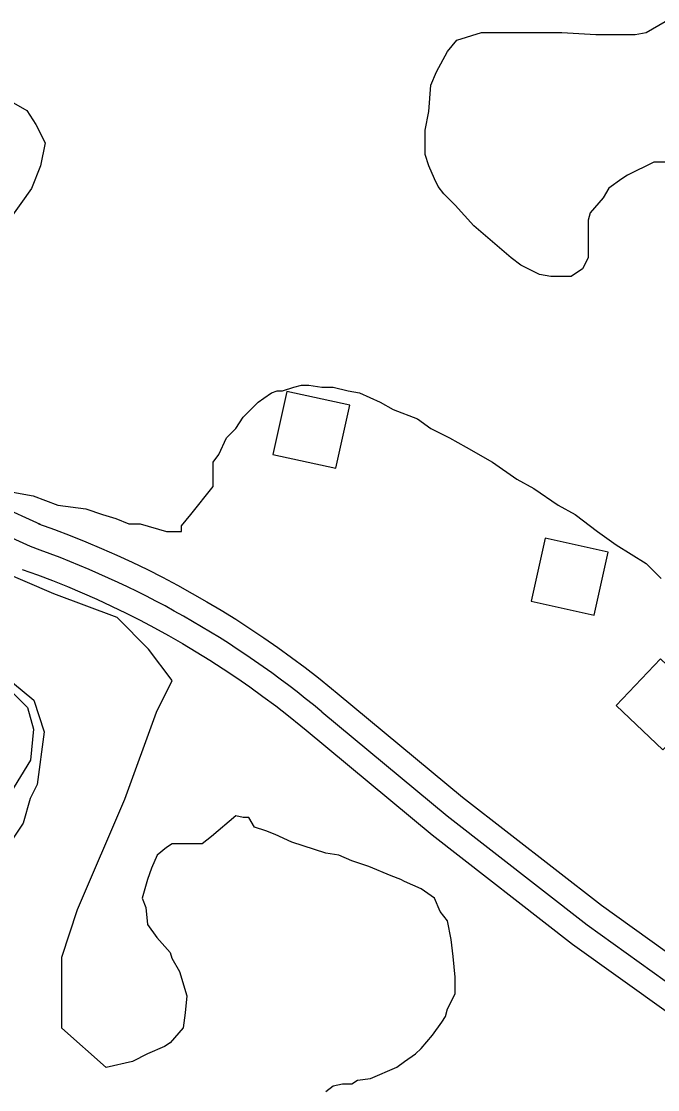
# Model space of a CAD drawing. Extents: x 3245246 to 3283090, y 806824 to 832173.
# Drawn here: x 3262000 to 3262395, y 827159 to 827822 of the extents above; entities that cross this region are included whole.
import ezdxf

# ---------------------------------------------------------------- set-up
doc = ezdxf.new("R2010")
doc.units = 0
for name, color, linetype in [('V-BLDG-OTLN', 7, 'Continuous'), ('V-ROAD-CNTR', 7, 'Continuous'), ('V-SITE-VEGE', 7, 'Continuous'), ('V-TOPO-SHOR', 7, 'Continuous')]:
    doc.layers.add(name, color=color, linetype=linetype)

msp = doc.modelspace()

# ---------------------------------------------------------------- linework, layer by layer
at = {"layer": 'V-BLDG-OTLN'}
for points in [[(3262155.89, 827553.55), (3262194.96, 827544.97), (3262203.53, 827584.04), (3262164.46, 827592.62)], [(3262316.25, 827462.44), (3262355.32, 827453.87), (3262363.89, 827492.94), (3262324.82, 827501.51)], [(3262368.88, 827397.79), (3262397.83, 827370.19), (3262425.43, 827399.15), (3262396.47, 827426.75)]]:
    msp.add_lwpolyline(points, close=True, dxfattribs=at)
at = {"layer": 'V-ROAD-CNTR'}
for points in [[(3262011.49, 827509.99), (3261884.04, 827567.88)], [(3262005.29, 827496.33), (3261877.78, 827554.25)], [(3262010.33, 827510.46), (3262020.15, 827506.95), (3262029.96, 827503.2), (3262039.62, 827499.31), (3262049.35, 827495.26), (3262058.98, 827491), (3262068.41, 827486.61), (3262077.89, 827482.08), (3262087.29, 827477.32), (3262096.52, 827472.43), (3262105.76, 827467.35), (3262114.79, 827462.15), (3262123.81, 827456.83), (3262132.79, 827451.25), (3262141.57, 827445.57), (3262150.25, 827439.74), (3262158.86, 827433.79), (3262167.4, 827427.61), (3262175.79, 827421.36), (3262184.1, 827414.88), (3262192.21, 827408.37), (3262195.67, 827405.51), (3262273.48, 827340.93), (3262359.82, 827273.82), (3262448.35, 827210.38)], [(3262000.25, 827482.2), (3262009.75, 827478.82), (3262018.99, 827475.28), (3262028.26, 827471.54), (3262037.51, 827467.7), (3262046.58, 827463.68), (3262055.62, 827459.48), (3262064.64, 827455.16), (3262073.49, 827450.68), (3262082.27, 827446.03), (3262091.05, 827441.2), (3262099.69, 827436.23), (3262108.27, 827431.17), (3262116.72, 827425.92), (3262125.05, 827420.53), (3262133.36, 827414.94), (3262141.55, 827409.29), (3262149.65, 827403.43), (3262157.6, 827397.5), (3262165.48, 827391.35), (3262173.27, 827385.1), (3262176.55, 827382.39), (3262254.69, 827317.54), (3262341.87, 827249.78), (3262431.19, 827185.77)], [(3262186.11, 827393.95), (3262264.08, 827329.24), (3262350.85, 827261.8), (3262439.77, 827198.08)]]:
    msp.add_lwpolyline(points, dxfattribs=at)
msp.add_arc((3261811.57, 826943.33), 585.95, 50.26789, 70.69448, dxfattribs=at)
at = {"layer": 'V-SITE-VEGE'}
for points in [[(3262400.43, 827734.92), (3262392.29, 827734.92), (3262376, 827726.78), (3262372.51, 827724.45), (3262364.36, 827718.64), (3262360.87, 827712.82), (3262352.72, 827703.51), (3262351.56, 827698.85), (3262351.55, 827675.58), (3262348.06, 827668.6), (3262341.08, 827663.95), (3262328.28, 827663.95), (3262321.3, 827665.11), (3262309.66, 827670.94), (3262303.85, 827675.59), (3262280.58, 827695.38), (3262268.94, 827708.18), (3262261.96, 827715.16), (3262258.47, 827719.81), (3262256.14, 827724.47), (3262252.65, 827732.61), (3262250.33, 827739.6), (3262250.33, 827754.72), (3262252.66, 827766.36), (3262253.82, 827782.65), (3262257.32, 827790.8), (3262264.3, 827803.59), (3262270.12, 827810.57), (3262285.25, 827815.23), (3262335.28, 827815.22), (3262356.23, 827814.05), (3262380.67, 827814.05), (3262387.65, 827815.21), (3262399.28, 827822.19)], [(3261983.09, 827778.24), (3262003.03, 827766.84), (3262008.72, 827758.3), (3262014.42, 827746.9), (3262011.57, 827732.66), (3262005.88, 827718.41), (3261991.63, 827698.47)], [(3261994.3, 827530.18), (3262007.1, 827527.85), (3262022.22, 827522.03), (3262039.68, 827519.7), (3262050.15, 827516.21), (3262058.3, 827513.88), (3262066.44, 827510.39), (3262073.42, 827510.39), (3262089.71, 827505.73), (3262099.02, 827505.73), (3262099.02, 827509.22), (3262104.84, 827516.2), (3262118.81, 827533.65), (3262118.81, 827548.78), (3262122.3, 827553.44), (3262126.96, 827563.91), (3262132.78, 827569.72), (3262137.43, 827576.7), (3262146.74, 827586.01), (3262150.23, 827588.34), (3262154.89, 827591.83), (3262158.38, 827592.99), (3262161.87, 827592.99), (3262168.85, 827595.32), (3262173.51, 827596.48), (3262178.16, 827596.48), (3262186.31, 827595.31), (3262193.29, 827595.31), (3262202.6, 827592.99), (3262209.58, 827591.82), (3262222.38, 827586), (3262230.52, 827581.34), (3262245.65, 827575.53), (3262253.79, 827569.71), (3262265.43, 827563.89), (3262275.9, 827558.07), (3262292.19, 827548.76), (3262307.32, 827538.28), (3262317.79, 827532.46), (3262332.91, 827521.99), (3262343.39, 827516.17), (3262357.35, 827505.69), (3262368.98, 827497.55), (3262387.6, 827485.91), (3262396.91, 827476.6)], [(3262188.6, 827158.32), (3262193.25, 827161.81), (3262199.07, 827162.98), (3262204.89, 827162.97), (3262208.38, 827165.3), (3262216.52, 827166.46), (3262232.82, 827173.44), (3262237.47, 827176.93), (3262244.45, 827181.59), (3262247.95, 827185.08), (3262254.93, 827193.22), (3262260.75, 827201.36), (3262263.08, 827204.85), (3262264.24, 827209.51), (3262268.89, 827218.82), (3262268.9, 827229.29), (3262267.73, 827242.09), (3262266.57, 827252.57), (3262264.25, 827264.2), (3262259.59, 827270.02), (3262256.1, 827278.16), (3262247.96, 827283.99), (3262237.49, 827288.64), (3262235.16, 827289.8), (3262229.34, 827292.13), (3262215.38, 827297.95), (3262204.91, 827301.45), (3262196.76, 827304.94), (3262188.62, 827306.1), (3262167.67, 827313.09), (3262157.2, 827317.74), (3262151.38, 827320.07), (3262144.4, 827322.4), (3262140.91, 827328.22), (3262137.42, 827328.22), (3262132.76, 827329.38), (3262117.64, 827316.59), (3262111.82, 827311.93), (3262093.2, 827311.94), (3262089.71, 827309.61), (3262083.89, 827304.95), (3262080.4, 827296.81), (3262078.07, 827289.83), (3262074.58, 827278.19), (3262076.9, 827272.37), (3262078.07, 827261.9), (3262083.88, 827253.75), (3262092.03, 827244.45), (3262093.19, 827240.95), (3262097.84, 827232.81), (3262102.5, 827217.68), (3262101.33, 827207.21), (3262100.17, 827197.9), (3262092.02, 827188.59), (3262088.53, 827186.26), (3262078.05, 827181.61), (3262068.74, 827176.96), (3262052.35, 827173.15), (3262024.82, 827197.64), (3262024.82, 827241.73), (3262034.61, 827271.12), (3262063.99, 827339.71), (3262083.57, 827393.61), (3262093.36, 827413.2), (3262078.67, 827432.8), (3262059.09, 827452.4), (3262019.92, 827467.09), (3261951.39, 827496.49)], [(3261994.27, 827411.96), (3262007.35, 827401.06), (3262013.89, 827381.43), (3262009.53, 827348.73), (3262005.17, 827340.01), (3262000.81, 827324.74), (3261987.73, 827305.12)]]:
    msp.add_lwpolyline(points, dxfattribs=at)
at = {"layer": 'V-TOPO-SHOR'}
msp.add_lwpolyline([(3261993.81, 827406.26), (3262003.44, 827396.63), (3262007.29, 827383.15), (3262005.37, 827363.88), (3261980.33, 827323.43)], dxfattribs=at)

doc.saveas('drawing.dxf')
